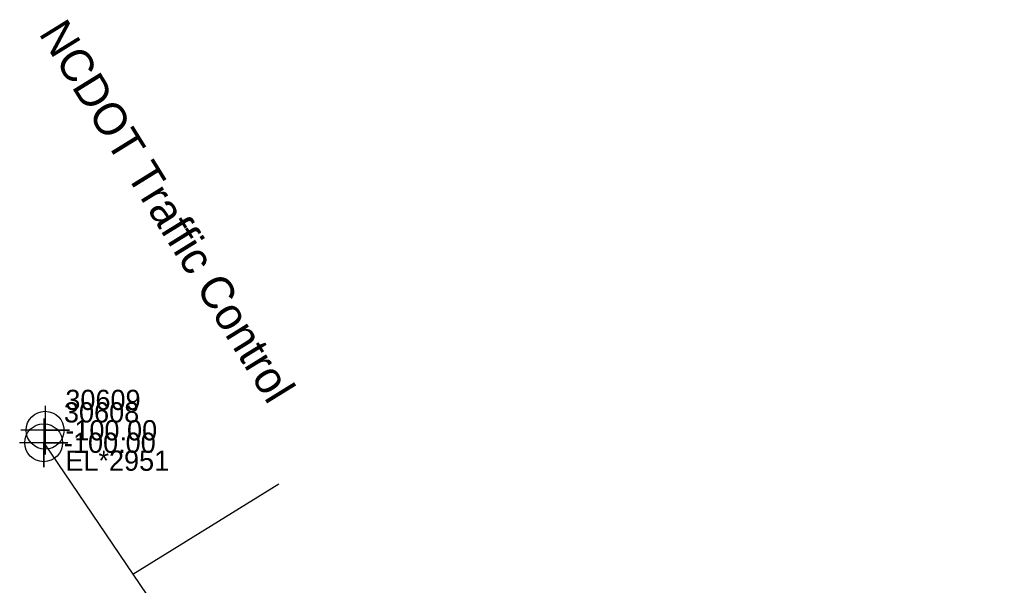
# Model space of a CAD drawing. Extents: x 2083698 to 2094313, y 743246 to 752873.
# Drawn here: x 2090210.7 to 2090330.5, y 744763.4 to 744833.3 of the extents above; entities that cross this region are included whole.
import ezdxf

# ---------------------------------------------------------------- set-up
doc = ezdxf.new("R2010")
doc.units = 0
for name, color, linetype in [('Exist Property Iron Pin Leader', 7, 'Continuous'), ('Exist Property Iron Pin Text', 7, 'Continuous'), ('Exist Property Monument Leader', 7, 'Continuous'), ('Exist Property Monument Text', 7, 'Continuous'), ('Exist Utilities Power UG Cable SUE LOS B', 7, 'Continuous'), ('Exist Utilities Power UG Cable SUE LOS B Leader', 7, 'Continuous'), ('Exist Utilities Power UG Cable SUE LOS B Text', 7, 'Continuous')]:
    doc.layers.add(name, color=color, linetype=linetype)

msp = doc.modelspace()

# ---------------------------------------------------------------- linework, layer by layer
at = {"layer": 'Exist Property Iron Pin Text'}
for points in [[(2090213.86, 744785.59), (2090213.86, 744779.59), (2090213.86, 744782.59), (2090216.86, 744782.59), (2090210.86, 744782.59)], [(2090213.69, 744784.05), (2090213.69, 744778.05), (2090213.69, 744781.05), (2090216.69, 744781.05), (2090210.69, 744781.05)]]:
    msp.add_lwpolyline(points, dxfattribs=at)
for centre in [(2090213.86, 744782.59), (2090213.69, 744781.05)]:
    msp.add_circle(centre, 2.34, dxfattribs=at)
at = {"layer": 'Exist Utilities Power UG Cable SUE LOS B'}
msp.add_lwpolyline([(2090213.86, 744782.59), (2090213.69, 744781.05), (2090231.51, 744754.73), (2090247.29, 744737.92), (2090254.23, 744731.28), (2090264.85, 744725.3), (2090278.14, 744720.59), (2090299.81, 744717.33), (2090328.01, 744711.05), (2090354.61, 744706.07), (2090367.22, 744701.66), (2090394.7, 744690.95)], dxfattribs=at)
at = {"layer": 'Exist Utilities Power UG Cable SUE LOS B Leader'}
msp.add_line((2090224.69, 744764.8), (2090242.73, 744775.96), dxfattribs=at)

# ---------------------------------------------------------------- texts
at = {"layer": 'Exist Property Iron Pin Leader'}
for s, p in [('30609', (2090216.36, 744785.09)), ('30608', (2090216.19, 744783.55))]:
    msp.add_text(s, height=2.5, dxfattribs=at).set_placement(p)
at = {"layer": 'Exist Property Monument Leader'}
msp.add_text('EL*2951', height=2.5, dxfattribs=at).set_placement((2090216.36, 744777.59))
at = {"layer": 'Exist Property Monument Text'}
for p in [(2090216.36, 744781.34), (2090216.19, 744779.8)]:
    msp.add_text('-100.00', height=2.5, dxfattribs=at).set_placement(p)
at = {"layer": 'Exist Utilities Power UG Cable SUE LOS B Text'}
msp.add_text('NCDOT Traffic Control', height=4, rotation=301.7462, dxfattribs=at).set_placement((2090213.01, 744831.6))

doc.saveas('drawing.dxf')
